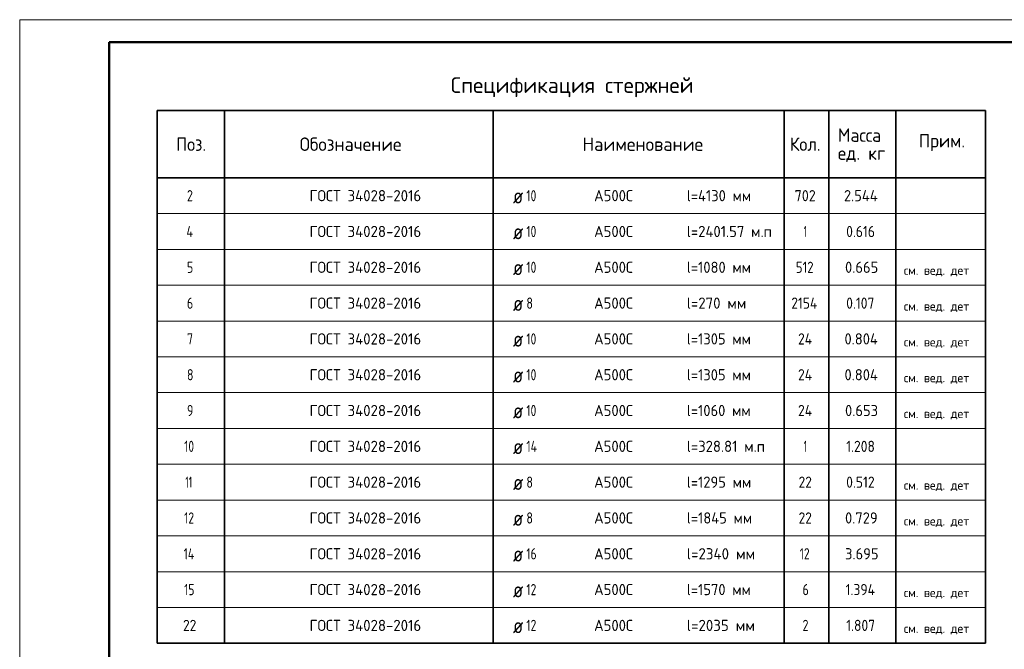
# Model space of a CAD drawing. Header units: millimetres. Extents: x -49773 to 2322955, y -3321 to 58485.
# Tile 327 of 580: x 1240940 to 1262933, y 12420 to 26485. Entities that reach past the tile are written whole.
import ezdxf

# ---------------------------------------------------------------- set-up
doc = ezdxf.new("R2010")
doc.units = ezdxf.units.MM
doc.layers.add('Standard', color=7, linetype='Continuous', lineweight=25)
doc.styles.add('ISOCPEUR', font='txt')

msp = doc.modelspace()

# ---------------------------------------------------------------- linework, layer by layer
at = {"layer": 'Standard', "color": 7, "linetype": 'Continuous', "lineweight": 35, "transparency": 33554687}
for p, q in [((1262513.4, 24453.8), (1244013.4, 24453.8)), ((1244013.4, 24453.8), (1244013.4, 22953.8)), ((1245513.4, 24453.8), (1245513.4, 22953.8)), ((1251513.4, 24453.8), (1251513.4, 22953.8)), ((1258013.4, 24453.8), (1258013.4, 22953.8)), ((1259013.4, 24453.8), (1259013.4, 22953.8)), ((1260513.4, 24453.8), (1260513.4, 22953.8)), ((1262513.4, 24453.8), (1262513.4, 22953.8)), ((1262513.4, 22953.8), (1244013.4, 22953.8)), ((1244013.4, 22953.8), (1244013.4, 22153.8)), ((1245513.4, 22953.8), (1245513.4, 22153.8)), ((1251513.4, 22953.8), (1251513.4, 22153.8)), ((1258013.4, 22953.8), (1258013.4, 22153.8)), ((1259013.4, 22953.8), (1259013.4, 22153.8)), ((1260513.4, 22953.8), (1260513.4, 22153.8)), ((1262513.4, 22953.8), (1262513.4, 22153.8)), ((1244013.4, 22153.8), (1244013.4, 21353.8)), ((1245513.4, 22153.8), (1245513.4, 21353.8)), ((1251513.4, 22153.8), (1251513.4, 21353.8)), ((1258013.4, 22153.8), (1258013.4, 21353.8)), ((1259013.4, 22153.8), (1259013.4, 21353.8)), ((1260513.4, 22153.8), (1260513.4, 21353.8)), ((1262513.4, 22153.8), (1262513.4, 21353.8)), ((1244013.4, 21353.8), (1244013.4, 20553.8)), ((1245513.4, 21353.8), (1245513.4, 20553.8)), ((1251513.4, 21353.8), (1251513.4, 20553.8)), ((1258013.4, 21353.8), (1258013.4, 20553.8)), ((1259013.4, 21353.8), (1259013.4, 20553.8)), ((1260513.4, 21353.8), (1260513.4, 20553.8)), ((1262513.4, 21353.8), (1262513.4, 20553.8)), ((1244013.4, 20553.8), (1244013.4, 19753.8)), ((1245513.4, 20553.8), (1245513.4, 19753.8)), ((1251513.4, 20553.8), (1251513.4, 19753.8)), ((1258013.4, 20553.8), (1258013.4, 19753.8)), ((1259013.4, 20553.8), (1259013.4, 19753.8)), ((1260513.4, 20553.8), (1260513.4, 19753.8)), ((1262513.4, 20553.8), (1262513.4, 19753.8)), ((1244013.4, 19753.8), (1244013.4, 18953.8)), ((1245513.4, 19753.8), (1245513.4, 18953.8)), ((1251513.4, 19753.8), (1251513.4, 18953.8)), ((1258013.4, 19753.8), (1258013.4, 18953.8)), ((1259013.4, 19753.8), (1259013.4, 18953.8)), ((1260513.4, 19753.8), (1260513.4, 18953.8)), ((1262513.4, 19753.8), (1262513.4, 18953.8)), ((1244013.4, 18953.8), (1244013.4, 18153.8)), ((1245513.4, 18953.8), (1245513.4, 18153.8)), ((1251513.4, 18953.8), (1251513.4, 18153.8)), ((1258013.4, 18953.8), (1258013.4, 18153.8)), ((1259013.4, 18953.8), (1259013.4, 18153.8)), ((1260513.4, 18953.8), (1260513.4, 18153.8)), ((1262513.4, 18953.8), (1262513.4, 18153.8)), ((1244013.4, 18153.8), (1244013.4, 17353.8)), ((1245513.4, 18153.8), (1245513.4, 17353.8)), ((1251513.4, 18153.8), (1251513.4, 17353.8)), ((1258013.4, 18153.8), (1258013.4, 17353.8)), ((1259013.4, 18153.8), (1259013.4, 17353.8)), ((1260513.4, 18153.8), (1260513.4, 17353.8)), ((1262513.4, 18153.8), (1262513.4, 17353.8)), ((1244013.4, 17353.8), (1244013.4, 16553.8)), ((1245513.4, 17353.8), (1245513.4, 16553.8)), ((1251513.4, 17353.8), (1251513.4, 16553.8)), ((1258013.4, 17353.8), (1258013.4, 16553.8)), ((1259013.4, 17353.8), (1259013.4, 16553.8)), ((1260513.4, 17353.8), (1260513.4, 16553.8)), ((1262513.4, 17353.8), (1262513.4, 16553.8)), ((1244013.4, 16553.8), (1244013.4, 15753.8)), ((1245513.4, 16553.8), (1245513.4, 15753.8)), ((1251513.4, 16553.8), (1251513.4, 15753.8)), ((1258013.4, 16553.8), (1258013.4, 15753.8)), ((1259013.4, 16553.8), (1259013.4, 15753.8)), ((1260513.4, 16553.8), (1260513.4, 15753.8)), ((1262513.4, 16553.8), (1262513.4, 15753.8)), ((1244013.4, 15753.8), (1244013.4, 14953.8)), ((1245513.4, 15753.8), (1245513.4, 14953.8)), ((1251513.4, 15753.8), (1251513.4, 14953.8)), ((1258013.4, 15753.8), (1258013.4, 14953.8)), ((1259013.4, 15753.8), (1259013.4, 14953.8)), ((1260513.4, 15753.8), (1260513.4, 14953.8)), ((1262513.4, 15753.8), (1262513.4, 14953.8)), ((1244013.4, 14953.8), (1244013.4, 14153.8)), ((1245513.4, 14953.8), (1245513.4, 14153.8)), ((1251513.4, 14953.8), (1251513.4, 14153.8)), ((1258013.4, 14953.8), (1258013.4, 14153.8)), ((1259013.4, 14953.8), (1259013.4, 14153.8)), ((1260513.4, 14953.8), (1260513.4, 14153.8)), ((1262513.4, 14953.8), (1262513.4, 14153.8)), ((1244013.4, 14153.8), (1244013.4, 13353.8)), ((1245513.4, 14153.8), (1245513.4, 13353.8)), ((1251513.4, 14153.8), (1251513.4, 13353.8)), ((1258013.4, 14153.8), (1258013.4, 13353.8)), ((1259013.4, 14153.8), (1259013.4, 13353.8)), ((1260513.4, 14153.8), (1260513.4, 13353.8)), ((1262513.4, 14153.8), (1262513.4, 13353.8)), ((1244013.4, 13353.8), (1244013.4, 12553.8)), ((1245513.4, 13353.8), (1245513.4, 12553.8)), ((1251513.4, 13353.8), (1251513.4, 12553.8)), ((1258013.4, 13353.8), (1258013.4, 12553.8)), ((1259013.4, 13353.8), (1259013.4, 12553.8)), ((1260513.4, 13353.8), (1260513.4, 12553.8)), ((1262513.4, 13353.8), (1262513.4, 12553.8)), ((1244013.4, 12553.8), (1262513.4, 12553.8))]:
    msp.add_line(p, q, dxfattribs=at)
at = {"layer": 'Standard', "color": 7, "linetype": 'Continuous', "lineweight": 13, "transparency": 33554687}
for p, q in [((1262513.4, 22153.8), (1244013.4, 22153.8)), ((1262513.4, 21353.8), (1244013.4, 21353.8)), ((1262513.4, 20553.8), (1244013.4, 20553.8)), ((1262513.4, 19753.8), (1244013.4, 19753.8)), ((1262513.4, 18953.8), (1244013.4, 18953.8)), ((1262513.4, 18153.8), (1244013.4, 18153.8)), ((1262513.4, 17353.8), (1244013.4, 17353.8)), ((1262513.4, 16553.8), (1244013.4, 16553.8)), ((1262513.4, 15753.8), (1244013.4, 15753.8)), ((1262513.4, 14953.8), (1244013.4, 14953.8)), ((1262513.4, 14153.8), (1244013.4, 14153.8)), ((1262513.4, 13353.8), (1244013.4, 13353.8)), ((1262513.4, 12553.8), (1244013.4, 12553.8))]:
    msp.add_line(p, q, dxfattribs=at)
msp.add_lwpolyline([(1240940, -3214.6), (1282940, -3214.6), (1282940, 26485.4), (1240940, 26485.4), (1240940, -3214.6)], close=True, dxfattribs=at)
at = {"layer": 'Standard', "color": 7, "linetype": 'Continuous', "lineweight": 50, "transparency": 33554687}
msp.add_lwpolyline([(1242940, 25985.4), (1282440, 25985.4), (1282440, -2714.6), (1242940, -2714.6), (1242940, 25985.4)], close=True, dxfattribs=at)

# ---------------------------------------------------------------- texts
at = {"layer": 'Standard', "color": 7, "linetype": 'Continuous', "lineweight": 35, "transparency": 33554687, "char_height": 350, "attachment_point": 7, "style": 'ISOCPEUR'}
for s, insert, width in [('\\W0.99;Спецификация стержней', (1250568.4, 24753.8), 5559.666), ('\\W0.82;ø', (1251958.8, 22378.8), 458.088), ('\\W0.82;ø', (1251958.8, 21578.8), 458.088), ('\\W0.82;ø', (1251958.8, 20778.8), 458.088), ('\\W0.82;ø', (1251958.8, 19978.8), 458.088), ('\\W0.82;ø', (1251958.8, 19178.8), 458.088), ('\\W0.82;ø', (1251958.8, 18378.8), 458.088), ('\\W0.82;ø', (1251958.8, 17578.8), 458.088), ('\\W0.82;ø', (1251958.8, 16778.8), 458.088), ('\\W0.82;ø', (1251958.8, 15978.8), 458.088), ('\\W0.82;ø', (1251958.8, 15178.8), 458.088), ('\\W0.82;ø', (1251958.8, 14378.8), 458.088), ('\\W0.82;ø', (1251958.8, 13578.8), 458.088), ('\\W0.82;ø', (1251958.8, 12778.8), 458.088)]:
    msp.add_mtext(s, dxfattribs=dict(at, insert=insert, width=width))
at = {"layer": 'Standard', "color": 7, "linetype": 'Continuous', "lineweight": 25, "transparency": 33554687, "attachment_point": 7, "style": 'ISOCPEUR'}
for s, insert, char_height, width in [('\\W0.95;Масса', (1259215.1, 23756.2), 300, 1252.119), ('\\W0.92;Поз.', (1244436.3, 23553.8), 300, 872.987), ('\\W0.97;Обозначение', (1247193.6, 23553.8), 300, 2499.411), ('\\W0.98;Наименование', (1253510.7, 23553.8), 300, 2784.782), ('\\W0.93;Кол.', (1258141.7, 23553.8), 300, 888.238), ('\\W0.94;Прим.', (1261025.2, 23550.8), 300, 1130.664), ('\\W0.95;ед. кг', (1259215.1, 23306.2), 300, 1251.499), ('\\W0.78;2', (1244675.9, 22428.8), 250, 272.013), ('\\W0.96;ГОСТ 34028-2016', (1247413.4, 22428.8), 250, 2743.715), ('\\W0.75;10', (1252257.7, 22428.8), 250, 393.566), ('\\W0.95;А500С', (1253770.2, 22428.8), 250, 1042.908), ('\\W0.94;l=4130 мм', (1255840.9, 22428.8), 250, 1616.444), ('\\W0.91;702', (1258250.9, 22428.8), 250, 638.625), ('\\W0.94;2.544', (1259350.9, 22428.8), 250, 942.222), ('\\W0.80;4', (1244663.4, 21628.8), 250, 299.854), ('\\W0.96;ГОСТ 34028-2016', (1247413.4, 21628.8), 250, 2743.715), ('\\W0.75;10', (1252257.7, 21628.8), 250, 393.566), ('\\W0.95;А500С', (1253770.2, 21628.8), 250, 1042.908), ('\\W0.95;l=2401.57 м.п', (1255840.9, 21628.8), 250, 2092.701), ('\\W0.56;1', (1258450.9, 21628.8), 250, 194.454), ('\\W0.88;0.616', (1259400.9, 21628.8), 250, 834.258), ('\\W0.78;5', (1244675.9, 20828.8), 250, 272.013), ('\\W0.96;ГОСТ 34028-2016', (1247413.4, 20828.8), 250, 2743.715), ('\\W0.75;10', (1252257.7, 20828.8), 250, 393.566), ('\\W0.95;А500С', (1253770.2, 20828.8), 250, 1042.908), ('\\W0.94;l=1080 мм', (1255840.9, 20828.8), 250, 1591.266), ('\\W0.83;512', (1258275.9, 20828.8), 250, 577.919), ('\\W0.94;0.665', (1259375.9, 20828.8), 250, 891.672), ('\\W0.78;6', (1244675.9, 20028.8), 250, 272.013), ('\\W0.96;ГОСТ 34028-2016', (1247413.4, 20028.8), 250, 2743.715), ('\\W0.78;8', (1252257.7, 20028.8), 250, 272.004), ('\\W0.95;А500С', (1253770.2, 20028.8), 250, 1042.908), ('\\W0.96;l=270 мм', (1255840.9, 20028.8), 250, 1469.731), ('\\W0.87;2154', (1258175.9, 20028.8), 250, 783.432), ('\\W0.88;0.107', (1259400.9, 20028.8), 250, 834.258), ('\\W0.78;7', (1244675.9, 19228.8), 250, 272.013), ('\\W0.96;ГОСТ 34028-2016', (1247413.4, 19228.8), 250, 2743.715), ('\\W0.75;10', (1252257.7, 19228.8), 250, 393.566), ('\\W0.95;А500С', (1253770.2, 19228.8), 250, 1042.908), ('\\W0.94;l=1305 мм', (1255840.9, 19228.8), 250, 1591.266), ('\\W0.88;24', (1258325.9, 19228.8), 250, 485.002), ('\\W0.94;0.804', (1259363.4, 19228.8), 250, 916.954), ('\\W0.94;l=1305 мм', (1255840.9, 18428.8), 250, 1591.266), ('\\W0.78;8', (1244675.9, 18428.8), 250, 272.013), ('\\W0.96;ГОСТ 34028-2016', (1247413.4, 18428.8), 250, 2743.715), ('\\W0.75;10', (1252257.7, 18428.8), 250, 393.566), ('\\W0.95;А500С', (1253770.2, 18428.8), 250, 1042.908), ('\\W0.88;24', (1258325.9, 18428.8), 250, 485.002), ('\\W0.94;0.804', (1259363.4, 18428.8), 250, 916.954), ('\\W0.78;9', (1244675.9, 17628.8), 250, 272.013), ('\\W0.96;ГОСТ 34028-2016', (1247413.4, 17628.8), 250, 2743.715), ('\\W0.75;10', (1252257.7, 17628.8), 250, 393.566), ('\\W0.95;А500С', (1253770.2, 17628.8), 250, 1042.908), ('\\W0.94;l=1060 мм', (1255840.9, 17628.8), 250, 1591.266), ('\\W0.88;24', (1258325.9, 17628.8), 250, 485.002), ('\\W0.94;0.653', (1259375.9, 17628.8), 250, 891.672), ('\\W0.75;10', (1244613.4, 16828.8), 250, 393.574), ('\\W0.96;ГОСТ 34028-2016', (1247413.4, 16828.8), 250, 2743.715), ('\\W0.76;14', (1252257.7, 16828.8), 250, 420.47), ('\\W0.95;А500С', (1253770.2, 16828.8), 250, 1042.908), ('\\W0.95;l=328.81 м.п', (1255840.9, 16828.8), 250, 1892.148), ('\\W0.56;1', (1258450.9, 16828.8), 250, 194.454), ('\\W0.88;1.208', (1259400.9, 16828.8), 250, 834.258), ('\\W0.62;11', (1244638.4, 16028.8), 250, 328.125), ('\\W0.96;ГОСТ 34028-2016', (1247413.4, 16028.8), 250, 2743.715), ('\\W0.78;8', (1252257.7, 16028.8), 250, 272.004), ('\\W0.95;А500С', (1253770.2, 16028.8), 250, 1042.908), ('\\W0.94;l=1295 мм', (1255840.9, 16028.8), 250, 1591.266), ('\\W0.87;22', (1258338.4, 16028.8), 250, 459.007), ('\\W0.88;0.512', (1259400.9, 16028.8), 250, 834.258), ('\\W0.75;12', (1244613.4, 15228.8), 250, 393.574), ('\\W0.96;ГОСТ 34028-2016', (1247413.4, 15228.8), 250, 2743.715), ('\\W0.78;8', (1252257.7, 15228.8), 250, 272.004), ('\\W0.95;А500С', (1253770.2, 15228.8), 250, 1042.908), ('\\W0.94;l=1845 мм', (1255840.9, 15228.8), 250, 1616.444), ('\\W0.87;22', (1258338.4, 15228.8), 250, 459.007), ('\\W0.94;0.729', (1259375.9, 15228.8), 250, 891.672), ('\\W0.76;14', (1244600.9, 14428.8), 250, 420.462), ('\\W0.96;ГОСТ 34028-2016', (1247413.4, 14428.8), 250, 2743.715), ('\\W0.75;16', (1252257.7, 14428.8), 250, 393.566), ('\\W0.95;А500С', (1253770.2, 14428.8), 250, 1042.908), ('\\W0.97;l=2340 мм', (1255840.9, 14428.8), 250, 1670.199), ('\\W0.75;12', (1258363.4, 14428.8), 250, 393.566), ('\\W0.94;3.695', (1259375.9, 14428.8), 250, 891.672), ('\\W0.75;15', (1244613.4, 13628.8), 250, 393.574), ('\\W0.96;ГОСТ 34028-2016', (1247413.4, 13628.8), 250, 2743.715), ('\\W0.75;12', (1252257.7, 13628.8), 250, 393.566), ('\\W0.95;А500С', (1253770.2, 13628.8), 250, 1042.908), ('\\W0.94;l=1570 мм', (1255840.9, 13628.8), 250, 1591.266), ('\\W0.78;6', (1258425.9, 13628.8), 250, 272.013), ('\\W0.88;1.394', (1259388.4, 13628.8), 250, 859.769), ('\\W0.87;22', (1244588.4, 12828.8), 250, 459.007), ('\\W0.96;ГОСТ 34028-2016', (1247413.4, 12828.8), 250, 2743.715), ('\\W0.75;12', (1252257.7, 12828.8), 250, 393.566), ('\\W0.95;А500С', (1253770.2, 12828.8), 250, 1042.908), ('\\W0.97;l=2035 мм', (1255840.9, 12828.8), 250, 1645.083), ('\\W0.78;2', (1258425.9, 12828.8), 250, 272.013), ('\\W0.88;1.807', (1259400.9, 12828.8), 250, 834.258)]:
    msp.add_mtext(s, dxfattribs=dict(at, insert=insert, char_height=char_height, width=width))
at = {"layer": 'Standard', "color": 7, "linetype": 'Continuous', "lineweight": 18, "transparency": 33554687, "char_height": 200, "width": 1616.69, "attachment_point": 7, "style": 'ISOCPEUR'}
for insert in [(1260689.2, 20753.4), (1260689.2, 19953.4), (1260689.2, 19153.4), (1260689.2, 18353.4), (1260689.2, 17553.4), (1260689.2, 15953.4), (1260689.2, 15153.4), (1260689.2, 13553.4), (1260689.2, 12753.4)]:
    msp.add_mtext('\\W0.97;см. вед. дет', dxfattribs=dict(at, insert=insert))

doc.saveas('drawing.dxf')
